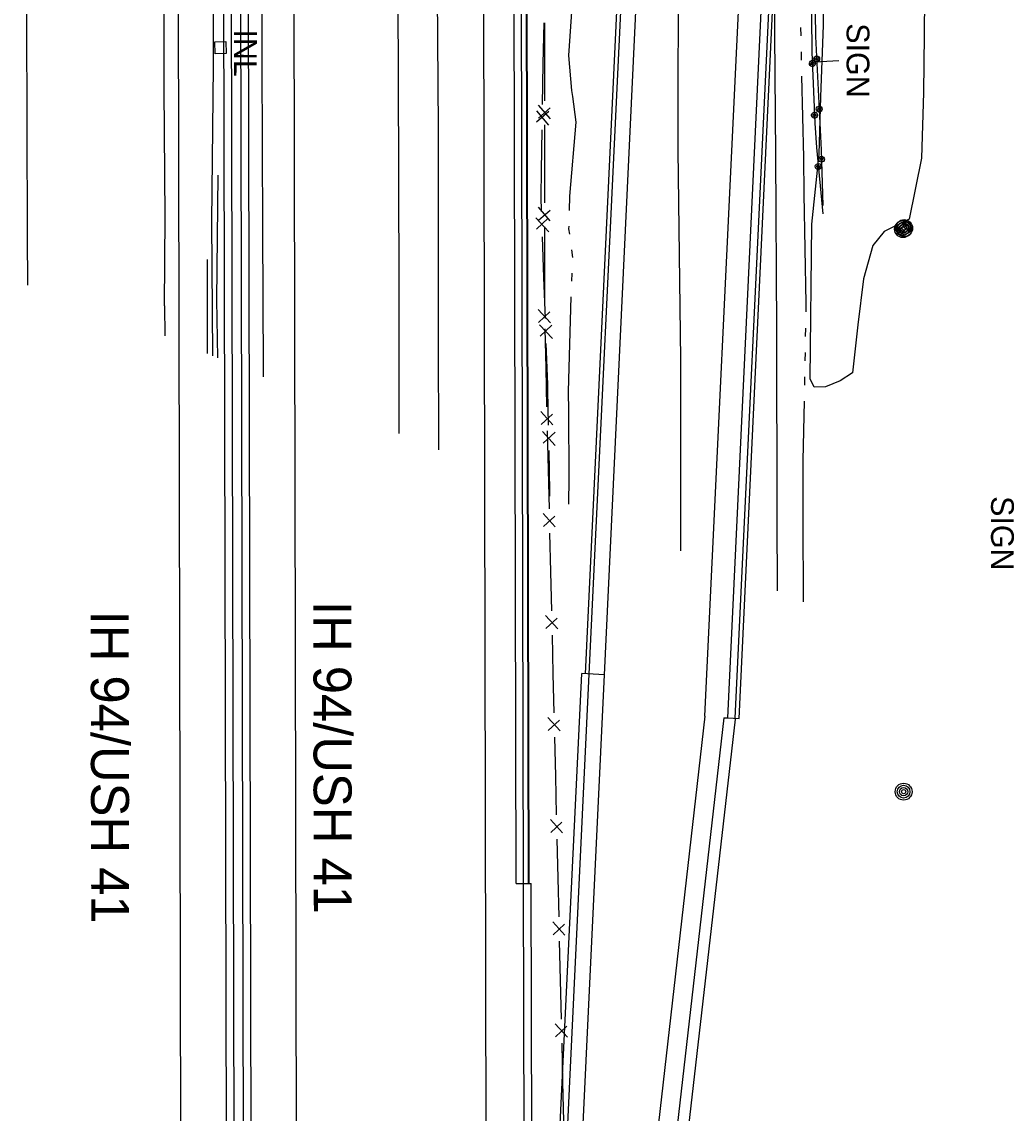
# Model space of a CAD drawing. Extents: x 588843 to 2552415, y 180129 to 269402.
# Drawn here: x 593960.1 to 594221.7, y 184366.4 to 184654.1 of the extents above; entities that cross this region are included whole.
import ezdxf

# ---------------------------------------------------------------- set-up
doc = ezdxf.new("R2010")
doc.units = 0
for name, color, linetype in [('Default', 7, 'Continuous'), ('E_AREA', 7, 'Continuous'), ('E_BMGRD_P', 7, 'Continuous'), ('E_DRN', 7, 'Continuous'), ('E_DRN_Text', 7, 'Continuous'), ('E_FEN_P', 7, 'Continuous'), ('E_MISCPROP', 7, 'Continuous'), ('E_RDWY', 7, 'Continuous'), ('E_RDWY_Gravel', 7, 'Continuous'), ('E_RDWY_Text', 7, 'Continuous'), ('E_SGN', 7, 'Continuous'), ('E_SGN_Text', 7, 'Continuous'), ('E_STRUCT', 7, 'Continuous'), ('E_WTR_P', 7, 'Continuous'), ('P_RDWY_BarrierConc', 7, 'Continuous'), ('P_RDWY_C_and_G', 7, 'Continuous'), ('P_RDWY_C_and_GBack', 7, 'Continuous'), ('P_RDWY_C_and_GFace', 7, 'Continuous'), ('P_RDWY_PavtEdge', 7, 'Continuous'), ('P_RDWY_ShldAgg', 7, 'Continuous'), ('P_RDWY_ShldPaved', 7, 'Continuous'), ('P_STRUCT', 7, 'Continuous'), ('P_WAL', 7, 'Continuous')]:
    doc.layers.add(name, color=color, linetype=linetype)

# ---------------------------------------------------------------- blocks, each defined once
blk = doc.blocks.new('SIGN')
at = {"layer": 'Default'}
blk.add_text('SIGN', height=12, dxfattribs=at).set_placement((-18.55, -6))
blk = doc.blocks.new('POLE')
at = {"layer": 'Default'}
for radius in [4.46, 3.35, 2.23, 1.12]:
    blk.add_circle((0, 0), radius, dxfattribs=at)
blk = doc.blocks.new('POLE_3')
at = {"layer": 'E_MISCPROP'}
for radius in [14.6, 11, 7.32, 3.66]:
    blk.add_circle((0, 0), radius, dxfattribs=at)
blk = doc.blocks.new('INLT_47_1')
at = {"layer": 'E_DRN_Text'}
blk.add_text('INL', height=39.37, dxfattribs=at).set_placement((-36.2, -19.7))

msp = doc.modelspace()

# ---------------------------------------------------------------- linework, layer by layer
at = {"layer": 'E_AREA'}
msp.add_lwpolyline([(594198.18, 184670.34), (594197.96, 184650.71), (594197.79, 184635.53), (594197.31, 184618.2), (594194.03, 184602.13), (594187.46, 184598.89), (594184.42, 184595.18), (594182.02, 184586.38), (594180.49, 184574.22), (594179.08, 184561.63), (594175.81, 184559.5), (594171.95, 184557.96), (594168.97, 184557.87), (594167.98, 184559.99), (594168.4, 184600.78), (594170.29, 184619.28), (594170.77, 184634.35), (594171.41, 184653.24), (594171.59, 184679.9)], dxfattribs=at)
at = {"layer": 'E_BMGRD_P'}
for points in [[(594171.23, 184889.34), (594170.71, 184877.51), (594168.4, 184851.55), (594167.68, 184839.36), (594167.56, 184815.34), (594167.57, 184776.73), (594167.72, 184727.13), (594167.99, 184683.74), (594168.4, 184646.15), (594169.17, 184627.4), (594169.6, 184621.03), (594171.26, 184603.56)], [(594167.81, 184751.52), (594168.69, 184694.49), (594169.37, 184650.32), (594170.86, 184620.41), (594171.25, 184605.76)]]:
    msp.add_lwpolyline(points, dxfattribs=at)
for centre, radius in [((594169.66, 184644.39), 0.772), ((594169.66, 184644.39), 0.389), ((594170.32, 184631.15), 0.772), ((594170.32, 184631.15), 0.389), ((594170.92, 184617.91), 0.772), ((594170.92, 184617.91), 0.389)]:
    msp.add_circle(centre, radius, dxfattribs=at)
for centre, major_axis, ratio in [((594168.52, 184643.15), (-0.213, 0.765), 0.996669), ((594168.52, 184643.15), (-0.107, 0.385), 0.996669), ((594169.09, 184629.54), (-0.213, 0.765), 0.996669), ((594169.09, 184629.54), (-0.107, 0.385), 0.996669), ((594170.08, 184615.97), (-0.499, 0.617), 0.995483), ((594170.08, 184615.97), (-0.251, 0.311), 0.995483)]:
    msp.add_ellipse(centre, major_axis=major_axis, ratio=ratio, dxfattribs=at)
at = {"layer": 'E_DRN'}
msp.add_lwpolyline([(594013.86, 184648.93), (594013.94, 184645.78), (594011.04, 184645.71), (594010.96, 184648.86)], close=True, dxfattribs=at)
at = {"layer": 'E_FEN_P'}
for p, q in [((594099.44, 184628.57), (594096.32, 184632.15)), ((594095.79, 184630.71), (594098.99, 184626.9)), ((594099.05, 184630.48), (594095.81, 184627.71)), ((594096.32, 184628.74), (594099.37, 184631.43)), ((594096.31, 184601.83), (594099.37, 184604.52)), ((594099.43, 184601.67), (594096.32, 184605.25)), ((594095.61, 184602.44), (594099.01, 184598.8)), ((594098.88, 184602.38), (594095.79, 184599.45)), ((594099.47, 184574.8), (594096.27, 184578.3)), ((594096.35, 184574.89), (594099.34, 184577.65)), ((594096.6, 184574.26), (594100, 184570.62)), ((594099.87, 184574.2), (594096.78, 184571.27)), ((594100.11, 184547.9), (594096.91, 184551.4)), ((594096.99, 184547.99), (594099.97, 184550.75)), ((594097.41, 184546.1), (594100.74, 184542.41)), ((594100.68, 184545.99), (594097.53, 184543.11)), ((594100.74, 184521), (594097.54, 184524.5)), ((594097.62, 184521.09), (594100.61, 184523.85)), ((594101.38, 184494.1), (594098.18, 184497.6)), ((594098.26, 184494.19), (594101.24, 184496.95)), ((594102.01, 184467.2), (594098.81, 184470.71)), ((594098.89, 184467.29), (594101.88, 184470.06)), ((594102.65, 184440.3), (594099.45, 184443.81)), ((594099.53, 184440.39), (594102.51, 184443.16)), ((594103.28, 184413.4), (594100.08, 184416.91)), ((594100.16, 184413.49), (594103.15, 184416.26)), ((594103.92, 184386.51), (594100.72, 184390.01)), ((594100.8, 184386.6), (594103.78, 184389.36))]:
    msp.add_line(p, q, dxfattribs=at)
for points in [[(594097.68, 184653.87), (594097.5, 184643.1)], [(594098, 184643.63), (594098.01, 184653.9)], [(594098, 184633.35), (594098, 184643.63)], [(594097.5, 184643.1), (594097.32, 184632.34)], [(594098, 184616.72), (594098, 184626.99)], [(594097.21, 184625.67), (594097.04, 184614.91)], [(594097.04, 184614.91), (594096.93, 184608.07), (594097.06, 184604.15)], [(594097.99, 184606.45), (594098, 184616.72)], [(594097.99, 184589.81), (594097.99, 184600.09)], [(594097.3, 184597.49), (594097.67, 184586.73)], [(594097.99, 184579.54), (594097.99, 184589.81)], [(594097.67, 184586.73), (594098.05, 184575.97)], [(594098.31, 184562.91), (594098.07, 184573.18)], [(594098.29, 184569.31), (594098.66, 184558.55)], [(594098.55, 184552.64), (594098.31, 184562.91)], [(594098.66, 184558.55), (594098.72, 184557.08), (594098.88, 184547.78)], [(594098.95, 184536.01), (594098.7, 184546.28)], [(594099.01, 184541.12), (594099.2, 184530.35)], [(594099.19, 184525.74), (594098.95, 184536.01)], [(594099.2, 184530.35), (594099.23, 184529.1)], [(594099.58, 184509.11), (594099.34, 184519.38)], [(594099.82, 184498.84), (594099.58, 184509.11)], [(594100.22, 184482.22), (594099.97, 184492.49)], [(594100.46, 184471.95), (594100.22, 184482.22)], [(594100.85, 184455.32), (594100.61, 184465.59)], [(594101.09, 184445.05), (594100.85, 184455.32)], [(594101.49, 184428.42), (594101.24, 184438.69)], [(594101.73, 184418.15), (594101.49, 184428.42)], [(594102.12, 184401.52), (594101.88, 184411.79)], [(594102.36, 184391.25), (594102.12, 184401.52)], [(594102.76, 184374.62), (594102.52, 184384.89)], [(594103, 184364.35), (594102.76, 184374.62)]]:
    msp.add_lwpolyline(points, dxfattribs=at)
at = {"layer": 'E_RDWY'}
for points in [[(593961.66, 184584.71), (593961.61, 184597.79), (593961.51, 184627.2), (593961.41, 184654.59), (593961.38, 184693.93), (593961.28, 184727.64), (593961.06, 184762.04), (593961.05, 184801.45), (593960.9, 184844.07), (593960.93, 184878.06), (593960.81, 184909.45), (593960.59, 184947.71), (593960.4, 184982.2), (593960.44, 185016.64), (593960.35, 185048.64), (593960.38, 185082.04), (593960.11, 185118.13), (593960.11, 185156.58)], [(593997.74, 184579.23), (593997.88, 184602.77), (593997.66, 184636.35), (593997.62, 184658.68), (593997.56, 184689.47), (593997.45, 184718.98), (593997.28, 184748.08), (593997.28, 184776.99), (593997.26, 184803.01), (593997.03, 184828.04), (593997.04, 184853.56), (593997.01, 184872.9), (593996.93, 184898.91), (593996.95, 184927.32), (593996.91, 184954.55), (593996.75, 184983.68), (593996.74, 185009.24), (593996.75, 185039.17), (593996.69, 185065.27), (593996.43, 185092.39), (593996.46, 185124.29), (593996.36, 185155.17)], [(594133.21, 185026.26), (594133.01, 185002.67), (594132.69, 184977.57), (594132.41, 184928.3), (594132.47, 184878.42), (594132.45, 184826.82), (594132.95, 184777.73), (594133.02, 184723.24), (594133.16, 184674.36), (594133.05, 184620.33), (594133.75, 184565.14), (594133.74, 184514.72)], [(594157.93, 184877.55), (594158.27, 184839.39), (594158.28, 184795.06), (594158.32, 184752.96), (594158.75, 184705.84), (594158.41, 184661.71), (594158.81, 184619.1), (594159.09, 184572.84), (594159.12, 184523.58), (594159.2, 184504.11)], [(594058.92, 184785.01), (594058.88, 184744.07), (594059.07, 184694.66), (594059.28, 184640.64), (594059.48, 184584.47), (594059.53, 184545.63)], [(594023.34, 184682.26), (594023.42, 184643.54), (594023.53, 184599.58), (594023.69, 184562.57), (594023.7, 184560.56)], [(593997.74, 184579.23), (593997.77, 184571.36)]]:
    msp.add_lwpolyline(points, dxfattribs=at)
at = {"layer": 'E_RDWY_Gravel'}
for points in [[(594068.73, 184789.58), (594069.29, 184741.09), (594069.43, 184685.04), (594069.85, 184626.05), (594069.86, 184571.36), (594069.91, 184541.31)], [(594011.74, 184613.72), (594011.45, 184580.83), (594011.72, 184565.55)], [(594008.93, 184591.49), (594008.96, 184566.69)]]:
    msp.add_lwpolyline(points, dxfattribs=at)
at = {"layer": 'E_SGN'}
msp.add_lwpolyline([(594169.2, 184643.63), (594175.52, 184643.96)], dxfattribs=at)
at = {"layer": 'E_STRUCT'}
for points in [[(594007.57, 185399.67), (594008.45, 185379.96), (594008.58, 185346.39), (594008.62, 185302.69), (594008.59, 185270.63), (594008.85, 185235.62), (594008.95, 185198.53), (594009.16, 185161.43), (594009.23, 185125.36), (594009.42, 185092.69), (594009.24, 185064.46), (594009.4, 185031), (594009.61, 184996.11), (594009.68, 184962.18), (594009.8, 184932.13), (594009.91, 184898.48), (594010.17, 184858.49), (594010.07, 184823.02), (594010.32, 184787.4), (594010.45, 184753.11), (594010.69, 184718.6), (594010.65, 184679.45), (594010.55, 184642.38), (594010.12, 184601.49)], [(594010.12, 184601.49), (594010.41, 184566.09)]]:
    msp.add_lwpolyline(points, dxfattribs=at)
at = {"layer": 'E_WTR_P'}
for points in [[(594105.32, 184664.51), (594105.11, 184658.04), (594104.23, 184645.29), (594105.06, 184636.04), (594105.27, 184634.44)], [(594165.4, 184652.64), (594165.45, 184650.49)], [(594165.54, 184646.21), (594165.59, 184644.07)], [(594165.68, 184639.78), (594166.14, 184618.35), (594166.31, 184608.72)], [(594105.27, 184634.44), (594106.17, 184627.73), (594104.45, 184608.16), (594104.37, 184604.41)], [(594166.31, 184608.72), (594166.8, 184579.87), (594166.77, 184577.66)], [(594104.28, 184600.25), (594104.26, 184599.61), (594104.45, 184598.18)], [(594105.01, 184594.06), (594105.29, 184592)], [(594105.11, 184587.85), (594105.01, 184585.77)], [(594104.8, 184581.61), (594104.18, 184556.73), (594104.21, 184551.46)], [(594166.69, 184573.38), (594166.65, 184571.23)], [(594166.58, 184566.95), (594166.54, 184564.81)], [(594166.46, 184560.52), (594166.42, 184558.38)], [(594166.34, 184554.1), (594166.03, 184538.52), (594166.04, 184523.03)], [(594104.21, 184551.46), (594104.31, 184533.96), (594104.24, 184527.01)], [(594166.04, 184523.03), (594166.07, 184501.25)]]:
    msp.add_lwpolyline(points, dxfattribs=at)
at = {"layer": 'P_RDWY_BarrierConc'}
for p, q in [((594015.52, 183703.15), (594011.71, 185400.89)), ((594017.52, 183703.15), (594013.71, 185400.03)), ((594020.02, 183703.16), (594016.21, 185398.95)), ((594022.02, 183703.16), (594018.21, 185398.08)), ((594098.22, 184282.65), (594107.7, 184482.31)), ((594100.22, 184282.65), (594109.7, 184482.21)), ((594090.4, 184426.97), (594094.4, 184426.97)), ((594092.72, 184282.63), (594092.4, 184426.97)), ((594094.72, 184282.64), (594094.4, 184426.97))]:
    msp.add_line(p, q, dxfattribs=at)
at = {"layer": 'P_RDWY_C_and_G'}
for p, q in [((594113.7, 184482.02), (594127.28, 184767.9)), ((594146.19, 184470.63), (594160.21, 184765.66)), ((594113.7, 184482.02), (594107.7, 184482.31)), ((594146.19, 184470.63), (594149.19, 184470.48))]:
    msp.add_line(p, q, dxfattribs=at)
at = {"layer": 'P_RDWY_C_and_GBack'}
for p, q in [((594108.7, 184482.26), (594122.29, 184768.24)), ((594149.19, 184470.48), (594163.2, 184765.46))]:
    msp.add_line(p, q, dxfattribs=at)
at = {"layer": 'P_RDWY_C_and_GFace'}
for p, q in [((594109.7, 184482.21), (594123.28, 184768.18)), ((594148.19, 184470.53), (594162.2, 184765.53))]:
    msp.add_line(p, q, dxfattribs=at)
at = {"layer": 'P_RDWY_PavtEdge'}
for p, q in [((594003.52, 183703.12), (593999.78, 185371.14)), ((594034.02, 183703.19), (594030.35, 185336.23)), ((594082.72, 184282.49), (594080.35, 185336.34)), ((594090.4, 184426.97), (594088.35, 185336.36)), ((594140.21, 184471.08), (594154.22, 184766.07)), ((594104.23, 184282.67), (594113.7, 184482.02)), ((594140.21, 184471.08), (594123.1, 184321.72)), ((594090.4, 184426.97), (594093.84, 184426.97))]:
    msp.add_line(p, q, dxfattribs=at)
at = {"layer": 'P_RDWY_ShldAgg'}
msp.add_line((594148.17, 184470.33), (594127.65, 184291.1), dxfattribs=at)
at = {"layer": 'P_RDWY_ShldPaved'}
for q in [(594124.67, 184291.45), (594146.19, 184470.63)]:
    msp.add_line((594145.19, 184470.67), q, dxfattribs=at)
at = {"layer": 'P_STRUCT'}
for p, q in [((594092.4, 184426.97), (594090.28, 185367.09)), ((594093.84, 184426.97), (594091.73, 185367.1))]:
    msp.add_line(p, q, dxfattribs=at)
at = {"layer": 'P_WAL'}
for p, q in [((594092.4, 184426.97), (594090.28, 185366.96)), ((594093.71, 184426.97), (594091.6, 185366.1))]:
    msp.add_line(p, q, dxfattribs=at)

# ---------------------------------------------------------------- block references
at = {"layer": 'E_DRN_Text', "xscale": 0.1524003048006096, "yscale": 0.1524003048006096, "rotation": -90.21819803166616}
msp.add_blockref('INLT_47_1', (594019.06, 184646.62), dxfattribs=at)
at = {"layer": 'E_MISCPROP'}
for name, p, xscale, yscale, rotation in [('POLE', (594192.42, 184599.51), 0.49999999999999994, 0.5, -90.03098035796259), ('POLE_3', (594192.72, 184599.77), 0.15240030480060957, 0.15240030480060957, 0.8014450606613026), ('POLE', (594192.58, 184451.19), 0.49999999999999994, 0.5, -90.03098035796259)]:
    msp.add_blockref(name, p, dxfattribs=dict(at, xscale=xscale, yscale=yscale, rotation=rotation))
at = {"layer": 'E_SGN_Text', "xscale": 0.49999999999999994, "yscale": 0.5, "rotation": -90.03098035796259}
for p in [(594180.54, 184644.49), (594218.62, 184519.84)]:
    msp.add_blockref('SIGN', p, dxfattribs=at)

# ---------------------------------------------------------------- texts
at = {"layer": 'E_RDWY_Text'}
for p in [(594036.96, 184501.46), (593978.27, 184498.91)]:
    msp.add_text('IH 94/USH 41', height=10, rotation=270.0909, dxfattribs=at).set_placement(p)

doc.saveas('drawing.dxf')
